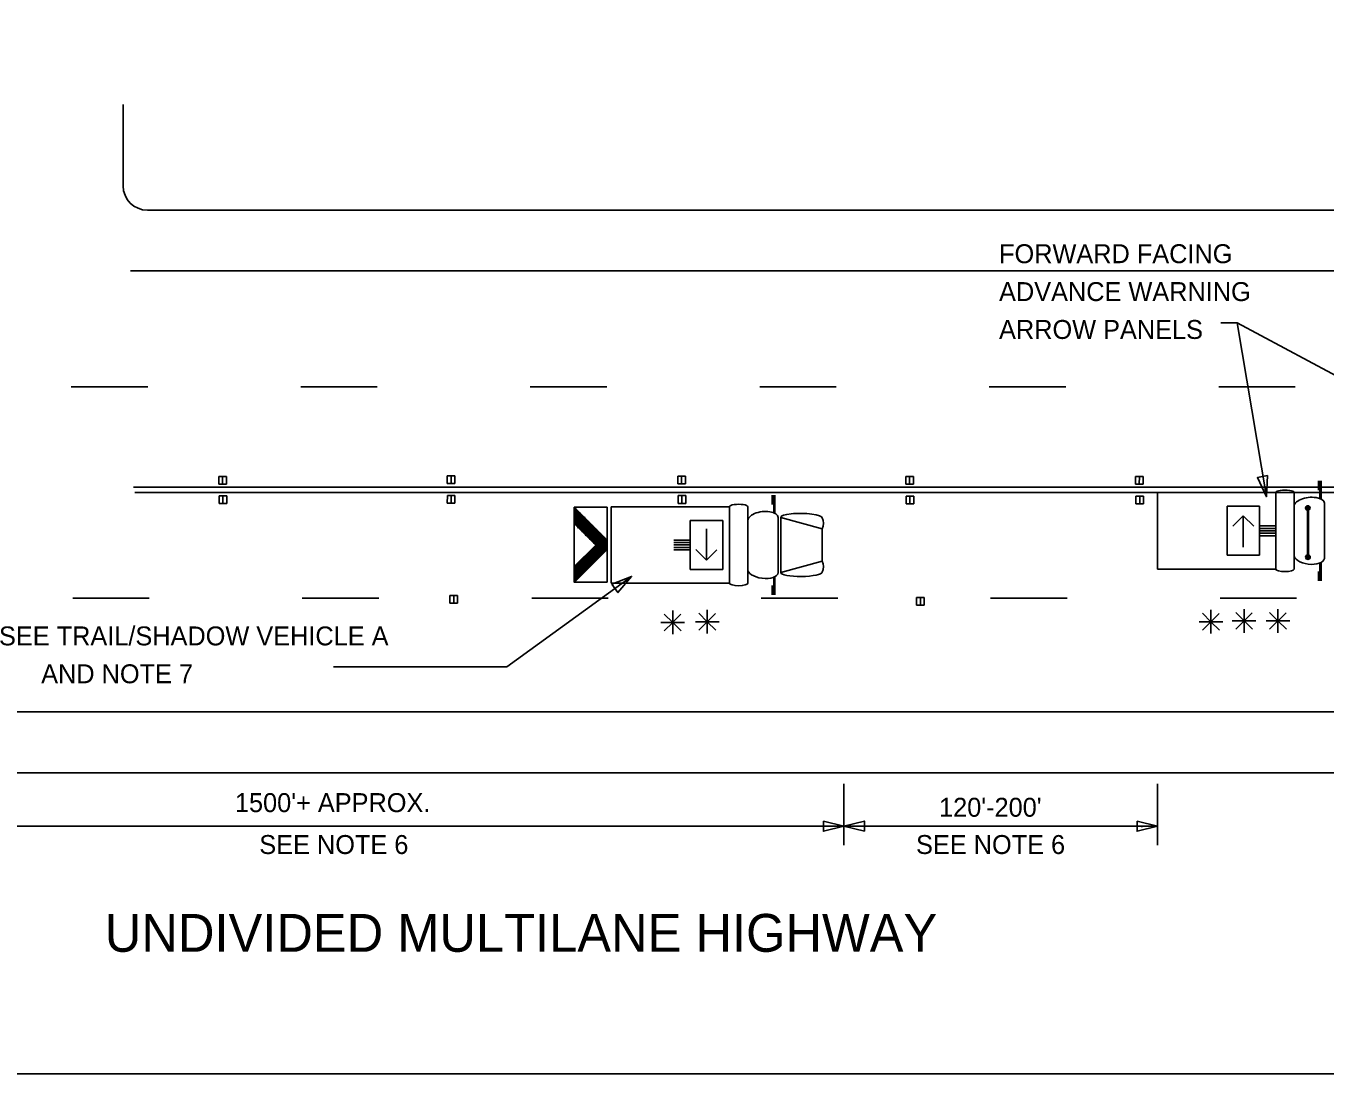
# Model space of a CAD drawing. Extents: x 1807779 to 1818251, y 673292 to 678849.
# Drawn here: x 1816839.1 to 1817251.2, y 676379.9 to 676711.9 of the extents above; entities that cross this region are included whole.
import ezdxf

# ---------------------------------------------------------------- set-up
doc = ezdxf.new("R2010")
doc.units = 0
for name, color, linetype in [('DSN_DRFT_Guideline-No-Plot', 7, 'Continuous'), ('DSN_RDWY_Drive', 7, 'Continuous'), ('Level 1', 7, 'Continuous')]:
    doc.layers.add(name, color=color, linetype=linetype)

msp = doc.modelspace()

# ---------------------------------------------------------------- linework, layer by layer
at = {"layer": 'DSN_DRFT_Guideline-No-Plot'}
msp.add_lwpolyline([(1816600.63, 676379.88), (1818250.63, 676379.88), (1818250.63, 677429.88), (1816600.63, 677429.88)], close=True, dxfattribs=at)
at = {"layer": 'DSN_RDWY_Drive'}
for p, q in [((1816869.85, 676661.33), (1816869.85, 676687.02)), ((1816877.61, 676653.57), (1817400.69, 676653.57)), ((1816872.19, 676634.33), (1817400.69, 676634.33)), ((1817348.21, 676550.9), (1817223.05, 676617.91)), ((1816900.17, 676569.19), (1816900.16, 676566.76)), ((1816900.16, 676566.76), (1816902.59, 676566.76)), ((1816902.59, 676569.19), (1816900.17, 676569.19)), ((1816901.39, 676569.19), (1816901.38, 676566.76)), ((1816902.59, 676566.76), (1816902.59, 676569.19)), ((1816972.61, 676569.37), (1816972.6, 676566.94)), ((1816972.6, 676566.94), (1816975.03, 676566.94)), ((1816975.03, 676569.37), (1816972.61, 676569.37)), ((1816973.83, 676569.37), (1816973.82, 676566.94)), ((1816975.03, 676566.94), (1816975.03, 676569.37)), ((1817048.13, 676569.29), (1817045.7, 676569.29)), ((1817045.7, 676569.29), (1817045.7, 676566.86)), ((1817045.7, 676566.86), (1817048.13, 676566.86)), ((1817046.92, 676569.29), (1817046.91, 676566.86)), ((1817048.13, 676566.86), (1817048.13, 676569.29)), ((1817120.4, 676569.15), (1817117.97, 676569.15)), ((1817117.97, 676569.15), (1817117.97, 676566.72)), ((1817117.97, 676566.72), (1817120.4, 676566.72)), ((1817119.19, 676569.15), (1817119.18, 676566.72)), ((1817120.4, 676566.72), (1817120.4, 676569.15)), ((1817190.81, 676569.15), (1817190.8, 676566.72)), ((1817190.8, 676566.72), (1817193.23, 676566.72)), ((1817193.23, 676569.15), (1817190.81, 676569.15)), ((1817192.03, 676569.15), (1817192.02, 676566.72)), ((1817193.23, 676566.72), (1817193.23, 676569.15)), ((1817248.82, 676564.84), (1817248.82, 676567.8)), ((1817249.29, 676561.98), (1817249.29, 676567.8)), ((1817249.69, 676561.98), (1817249.69, 676567.8)), ((1816873.18, 676565.85), (1817400.69, 676565.85)), ((1816873.52, 676564.16), (1817400.69, 676564.16)), ((1816900.28, 676563.08), (1816900.27, 676560.65)), ((1816902.7, 676563.08), (1816900.28, 676563.08)), ((1816901.5, 676563.08), (1816901.49, 676560.65)), ((1816902.7, 676560.65), (1816902.7, 676563.08)), ((1816972.64, 676563.19), (1816972.63, 676560.76)), ((1816975.06, 676563.19), (1816972.64, 676563.19)), ((1816973.85, 676563.19), (1816973.85, 676560.76)), ((1816975.06, 676560.76), (1816975.06, 676563.19)), ((1817045.81, 676563.12), (1817045.8, 676560.69)), ((1817048.23, 676563.12), (1817045.81, 676563.12)), ((1817047.03, 676563.12), (1817047.02, 676560.69)), ((1817048.23, 676560.69), (1817048.23, 676563.12)), ((1817075.65, 676560.35), (1817075.65, 676563.32)), ((1817076.12, 676557.49), (1817076.12, 676563.32)), ((1817076.51, 676557.49), (1817076.51, 676563.32)), ((1817118.08, 676562.98), (1817118.07, 676560.55)), ((1817120.5, 676562.98), (1817118.08, 676562.98)), ((1817119.3, 676562.98), (1817119.29, 676560.55)), ((1817120.5, 676560.55), (1817120.5, 676562.98)), ((1817190.92, 676562.98), (1817190.91, 676560.55)), ((1817193.34, 676562.98), (1817190.92, 676562.98)), ((1817192.13, 676562.98), (1817192.13, 676560.55)), ((1817193.34, 676560.55), (1817193.34, 676562.98)), ((1817197.77, 676564.11), (1817235.32, 676564.11)), ((1817197.77, 676539.85), (1817197.77, 676564.11)), ((1817235.32, 676551.98), (1817235.32, 676564.11)), ((1817241.07, 676551.98), (1817241.07, 676564.11)), ((1816900.27, 676560.65), (1816902.7, 676560.65)), ((1816972.63, 676560.76), (1816975.06, 676560.76)), ((1817012.89, 676559.44), (1817023.25, 676549.09)), ((1817024.59, 676559.62), (1817062.14, 676559.62)), ((1817024.59, 676535.37), (1817024.59, 676559.62)), ((1817045.8, 676560.69), (1817048.23, 676560.69)), ((1817062.14, 676547.5), (1817062.14, 676559.62)), ((1817067.89, 676547.5), (1817067.89, 676559.62)), ((1817118.07, 676560.55), (1817120.5, 676560.55)), ((1817190.91, 676560.55), (1817193.34, 676560.55)), ((1817219.83, 676559.75), (1817230.09, 676559.75)), ((1817219.83, 676559.75), (1817219.83, 676544.22)), ((1817230.09, 676544.22), (1817230.09, 676559.75)), ((1817244.73, 676559.36), (1817244.73, 676559.36)), ((1817245.35, 676559.01), (1817245.35, 676543.95)), ((1817245.39, 676559.01), (1817245.39, 676543.95)), ((1817245.44, 676559.01), (1817245.44, 676543.95)), ((1817245.52, 676559.01), (1817245.52, 676543.95)), ((1817245.61, 676559.86), (1817245.61, 676559.86)), ((1817245.63, 676559.01), (1817245.63, 676543.95)), ((1817250.71, 676551.98), (1817250.71, 676560.72)), ((1817012.89, 676554.27), (1817019.72, 676547.46)), ((1817059.94, 676555.26), (1817049.67, 676555.26)), ((1817049.67, 676539.73), (1817049.67, 676555.26)), ((1817059.94, 676555.26), (1817059.94, 676539.73)), ((1817077.53, 676547.5), (1817077.53, 676556.23)), ((1817078.33, 676556.23), (1817091.46, 676552.64)), ((1817078.33, 676547.5), (1817078.33, 676556.23)), ((1817224.96, 676556.78), (1817221.66, 676553.49)), ((1817224.96, 676546.85), (1817224.96, 676556.78)), ((1817224.96, 676556.78), (1817228.33, 676553.41)), ((1817054.81, 676552.62), (1817054.81, 676542.69)), ((1817091.46, 676547.5), (1817091.46, 676552.64)), ((1817230.09, 676553.53), (1817235.32, 676553.53)), ((1817230.09, 676552.76), (1817235.32, 676552.76)), ((1817230.09, 676551.98), (1817235.32, 676551.98)), ((1817230.09, 676551.21), (1817235.32, 676551.21)), ((1817230.09, 676550.43), (1817235.32, 676550.43)), ((1817235.32, 676551.98), (1817235.32, 676539.86)), ((1817241.07, 676551.98), (1817241.07, 676539.86)), ((1817250.71, 676551.98), (1817250.71, 676543.25)), ((1817012.89, 676540.64), (1817019.72, 676547.46)), ((1817012.95, 676535.66), (1817023.2, 676545.91)), ((1817049.67, 676549.04), (1817044.45, 676549.04)), ((1817049.67, 676548.27), (1817044.45, 676548.27)), ((1817049.67, 676547.49), (1817044.45, 676547.49)), ((1817049.67, 676546.72), (1817044.45, 676546.72)), ((1817049.67, 676545.94), (1817044.45, 676545.94)), ((1817054.81, 676542.69), (1817051.43, 676546.07)), ((1817054.81, 676542.69), (1817058.1, 676545.99)), ((1817062.14, 676547.5), (1817062.14, 676535.37)), ((1817067.89, 676547.5), (1817067.89, 676535.37)), ((1817077.53, 676547.5), (1817077.53, 676538.76)), ((1817078.33, 676547.5), (1817078.33, 676538.76)), ((1817091.46, 676547.5), (1817091.46, 676542.35)), ((1817078.33, 676538.76), (1817091.46, 676542.35)), ((1817219.83, 676544.22), (1817230.09, 676544.22)), ((1817244.78, 676543.82), (1817244.78, 676543.82)), ((1817245.65, 676544.33), (1817245.65, 676544.33)), ((1817249.29, 676541.99), (1817249.29, 676536.16)), ((1817249.69, 676541.99), (1817249.69, 676536.16)), ((1817059.94, 676539.73), (1817049.67, 676539.73)), ((1817076.12, 676537.5), (1817076.12, 676531.68)), ((1817076.51, 676537.5), (1817076.51, 676531.68)), ((1817197.77, 676539.86), (1817235.32, 676539.86)), ((1817248.82, 676539.13), (1817248.82, 676536.16)), ((1817024.59, 676535.37), (1817062.14, 676535.37)), ((1817075.65, 676534.64), (1817075.65, 676531.68)), ((1816973.46, 676531.45), (1816973.45, 676529.02)), ((1816973.45, 676529.02), (1816975.88, 676529.02)), ((1816975.88, 676531.45), (1816973.46, 676531.45)), ((1816974.67, 676531.45), (1816974.67, 676529.02)), ((1816975.88, 676529.02), (1816975.88, 676531.45)), ((1817121.4, 676530.88), (1817121.39, 676528.45)), ((1817123.82, 676530.88), (1817121.4, 676530.88)), ((1817122.61, 676530.88), (1817122.61, 676528.45)), ((1817123.82, 676528.45), (1817123.82, 676530.88)), ((1817044.08, 676522.95), (1817041.42, 676525.61)), ((1817044.01, 676522.9), (1817046.68, 676525.56)), ((1817044.08, 676522.95), (1817044.08, 676526.72)), ((1817055.06, 676523.19), (1817052.4, 676525.85)), ((1817054.99, 676523.14), (1817057.66, 676525.8)), ((1817055.06, 676523.19), (1817055.06, 676526.96)), ((1817121.39, 676528.45), (1817123.82, 676528.45)), ((1817214.73, 676523.19), (1817212.07, 676525.85)), ((1817214.67, 676523.14), (1817217.33, 676525.8)), ((1817214.73, 676523.19), (1817214.73, 676526.96)), ((1817225.23, 676523.43), (1817222.57, 676526.09)), ((1817225.17, 676523.38), (1817227.83, 676526.04)), ((1817225.23, 676523.43), (1817225.23, 676527.2)), ((1817235.97, 676523.43), (1817233.31, 676526.09)), ((1817235.91, 676523.38), (1817238.57, 676526.04)), ((1817235.97, 676523.43), (1817235.97, 676527.2)), ((1817044.08, 676522.95), (1817040.31, 676522.95)), ((1817044.08, 676522.95), (1817041.42, 676520.29)), ((1817044.08, 676522.95), (1817046.74, 676520.29)), ((1817044.08, 676522.95), (1817044.08, 676519.19)), ((1817044.08, 676522.95), (1817047.84, 676522.95)), ((1817055.06, 676523.19), (1817051.29, 676523.19)), ((1817055.06, 676523.19), (1817052.4, 676520.53)), ((1817055.06, 676523.19), (1817057.72, 676520.53)), ((1817055.06, 676523.19), (1817055.06, 676519.43)), ((1817055.06, 676523.19), (1817058.82, 676523.19)), ((1817214.73, 676523.19), (1817210.97, 676523.19)), ((1817214.73, 676523.19), (1817212.07, 676520.53)), ((1817214.73, 676523.19), (1817217.39, 676520.53)), ((1817214.73, 676523.19), (1817214.73, 676519.43)), ((1817214.73, 676523.19), (1817218.49, 676523.19)), ((1817225.23, 676523.43), (1817221.47, 676523.43)), ((1817225.23, 676523.43), (1817222.57, 676520.77)), ((1817225.23, 676523.43), (1817227.89, 676520.77)), ((1817225.23, 676523.43), (1817225.23, 676519.67)), ((1817225.23, 676523.43), (1817228.99, 676523.43)), ((1817235.97, 676523.43), (1817232.21, 676523.43)), ((1817235.97, 676523.43), (1817233.31, 676520.77)), ((1817235.97, 676523.43), (1817238.63, 676520.77)), ((1817235.97, 676523.43), (1817235.97, 676519.67)), ((1817235.97, 676523.43), (1817239.73, 676523.43)), ((1816600.63, 676494.67), (1817400.69, 676494.67)), ((1816600.63, 676475.28), (1817400.69, 676475.28)), ((1817098.37, 676471.81), (1817098.37, 676452.34)), ((1817197.81, 676471.81), (1817197.81, 676452.34)), ((1816781.4, 676458.4), (1817098.37, 676458.4)), ((1817098.37, 676458.4), (1817095.65, 676458.4)), ((1817098.37, 676458.4), (1817103.88, 676458.4)), ((1817098.37, 676458.4), (1817197.81, 676458.4))]:
    msp.add_line(p, q, dxfattribs=at)
for points in [[(1817232.33, 676562.8), (1817223.05, 676617.91), (1817217.86, 676617.91)], [(1816853.43, 676597.59), (1816877.69, 676597.59)], [(1816926.19, 676597.59), (1816950.44, 676597.59)], [(1816998.94, 676597.59), (1817023.2, 676597.59)], [(1817071.7, 676597.59), (1817095.95, 676597.59)], [(1817144.45, 676597.59), (1817168.71, 676597.59)], [(1817217.21, 676597.59), (1817241.46, 676597.59)], [(1817012.89, 676558.89), (1817019.18, 676547.99)], [(1817012.89, 676557.95), (1817017.94, 676549.2)], [(1817013.42, 676558.92), (1817021.75, 676544.48)], [(1817244.71, 676559.09), (1817244.98, 676558.64)], [(1817244.73, 676559.36), (1817245.22, 676558.51)], [(1817244.79, 676559.54), (1817245.41, 676558.47)], [(1817244.88, 676559.67), (1817245.57, 676558.49)], [(1817244.99, 676559.77), (1817245.71, 676558.53)], [(1817245.11, 676559.86), (1817245.84, 676558.6)], [(1817245.26, 676559.9), (1817245.95, 676558.7)], [(1817245.41, 676559.93), (1817246.05, 676558.82)], [(1817245.59, 676559.91), (1817246.12, 676558.99)], [(1817245.8, 676559.83), (1817246.16, 676559.22)], [(1817012.89, 676557.01), (1817016.69, 676550.43)], [(1817012.89, 676556.08), (1817015.44, 676551.65)], [(1817012.89, 676555.13), (1817014.2, 676552.87)], [(1817012.89, 676554.2), (1817012.95, 676554.09)], [(1817014.69, 676557.64), (1817022.09, 676544.82)], [(1817015.97, 676556.36), (1817022.44, 676545.16)], [(1817017.25, 676555.08), (1817022.78, 676545.5)], [(1817018.53, 676553.81), (1817023.13, 676545.85)], [(1817019.81, 676552.53), (1817023.21, 676546.64)], [(1817021.09, 676551.25), (1817023.22, 676547.56)], [(1817022.36, 676549.98), (1817023.24, 676548.46)], [(1817017.85, 676545.6), (1817019.69, 676542.42)], [(1817018.19, 676545.94), (1817020.03, 676542.77)], [(1817018.54, 676546.29), (1817020.38, 676543.11)], [(1817018.89, 676546.63), (1817020.71, 676543.45)], [(1817019.23, 676546.97), (1817021.06, 676543.8)], [(1817019.57, 676547.32), (1817021.41, 676544.13)], [(1817013.73, 676541.48), (1817015.56, 676538.32)], [(1817014.08, 676541.83), (1817015.91, 676538.66)], [(1817014.42, 676542.17), (1817016.25, 676539.01)], [(1817014.76, 676542.51), (1817016.59, 676539.34)], [(1817015.1, 676542.85), (1817016.93, 676539.69)], [(1817015.45, 676543.2), (1817017.28, 676540.03)], [(1817015.8, 676543.54), (1817017.63, 676540.37)], [(1817016.14, 676543.89), (1817017.97, 676540.72)], [(1817016.48, 676544.23), (1817018.31, 676541.06)], [(1817016.82, 676544.57), (1817018.65, 676541.4)], [(1817017.17, 676544.92), (1817019, 676541.74)], [(1817017.51, 676545.26), (1817019.34, 676542.08)], [(1817244.76, 676543.56), (1817245.02, 676543.1)], [(1817244.78, 676543.82), (1817245.26, 676542.98)], [(1817244.84, 676544.01), (1817245.45, 676542.94)], [(1817244.93, 676544.14), (1817245.61, 676542.96)], [(1817245.03, 676544.24), (1817245.75, 676543)], [(1817245.15, 676544.32), (1817245.88, 676543.07)], [(1817245.3, 676544.36), (1817245.99, 676543.16)], [(1817245.45, 676544.4), (1817246.09, 676543.29)], [(1817245.63, 676544.38), (1817246.16, 676543.45)], [(1817245.85, 676544.3), (1817246.2, 676543.68)], [(1817012.89, 676540.14), (1817014.53, 676537.29)], [(1817012.89, 676539.2), (1817014.19, 676536.95)], [(1817012.89, 676538.26), (1817013.84, 676536.61)], [(1817012.89, 676537.32), (1817013.5, 676536.26)], [(1817013.05, 676540.8), (1817014.87, 676537.64)], [(1817013.39, 676541.15), (1817015.22, 676537.98)], [(1817012.89, 676536.38), (1817013.15, 676535.93)], [(1816853.87, 676530.6), (1816878.12, 676530.6)], [(1816926.62, 676530.6), (1816950.88, 676530.6)], [(1816999.38, 676530.6), (1817023.63, 676530.6)], [(1817072.13, 676530.6), (1817096.39, 676530.6)], [(1817144.89, 676530.6), (1817169.14, 676530.6)], [(1817217.64, 676530.6), (1817241.9, 676530.6)], [(1817197.81, 676458.4), (1817192.79, 676458.4), (1817192.79, 676458.05)]]:
    msp.add_lwpolyline(points, dxfattribs=at)
for points in [[(1817232.64, 676569.49), (1817232.33, 676562.8), (1817229.45, 676568.85)], [(1817023.28, 676535.66), (1817012.89, 676535.66), (1817012.89, 676559.44), (1817023.28, 676559.44)], [(1817024.83, 676535.06), (1817031.05, 676537.56), (1817026.74, 676532.43)], [(1817091.87, 676460.03), (1817098.37, 676458.4), (1817091.87, 676456.78)], [(1817104.87, 676456.78), (1817098.37, 676458.4), (1817104.87, 676460.03)], [(1817191.31, 676460.03), (1817197.81, 676458.4), (1817191.31, 676456.78)]]:
    msp.add_lwpolyline(points, close=True, dxfattribs=at)
for centre in [(1817245.43, 676559.2), (1817245.47, 676543.67)]:
    msp.add_circle(centre, 0.728, dxfattribs=at)
for centre, radius, start, end in [((1816877.61, 676661.32), 7.76, 180, 270), ((1817088.24, 676554.36), 3.64, 331.8801, 28.1199), ((1817088.24, 676540.63), 3.64, 331.8801, 28.1199)]:
    msp.add_arc(centre, radius, start, end, dxfattribs=at)
for centre, major_axis, ratio, start_param, end_param in [((1817238.19, 676564.11), (2.88, 0), 0.269913, 0, 3.141593), ((1817245.89, 676560.12), (4.82, 0.6), 0.503092, 0, 3.141593), ((1817065.01, 676559.62), (2.88, 0), 0.269913, 0, 3.141593), ((1817072.71, 676555.63), (4.82, 0.6), 0.503092, 0, 3.141593), ((1817084.89, 676556.16), (6.56, -0.08), 0.2034, 0, 3.141593), ((1817245.89, 676543.84), (4.82, -0.6), 0.503092, 3.141593, 6.283185), ((1817072.71, 676539.36), (4.82, -0.6), 0.503092, 3.141593, 6.283185), ((1817084.89, 676538.84), (6.56, 0.08), 0.2034, 3.141593, 6.283185), ((1817238.19, 676539.86), (2.88, 0), 0.269913, 3.141593, 6.283185), ((1817065.01, 676535.37), (2.88, 0), 0.269913, 3.141593, 6.283185)]:
    msp.add_ellipse(centre, major_axis=major_axis, ratio=ratio, start_param=start_param, end_param=end_param, dxfattribs=at)
at = {"layer": 'Level 1'}
msp.add_lwpolyline([(1817031.05, 676537.56), (1816991.48, 676508.85), (1816936.59, 676508.85)], dxfattribs=at)

# ---------------------------------------------------------------- texts
at = {"layer": 'DSN_RDWY_Drive'}
for s, p in [('FORWARD FACING', (1817147.55, 676636.78)), ('ADVANCE WARNING ', (1817147.55, 676624.78)), ('ARROW PANELS', (1817147.55, 676612.78)), ('SEE TRAIL/SHADOW VEHICLE A', (1816830.5, 676515.68)), ('      AND NOTE 7', (1816830.5, 676503.68)), ("1500'+ APPROX.", (1816905.3, 676462.86)), ("120'-200'", (1817128.53, 676461.39)), ('SEE NOTE 6', (1816913.03, 676449.58)), ('SEE NOTE 6', (1817121.23, 676449.58))]:
    msp.add_text(s, height=6, dxfattribs=at).set_placement(p)
msp.add_text('UNDIVIDED MULTILANE HIGHWAY', height=12, rotation=0, dxfattribs=at).set_placement((1816864.05, 676418.59))

doc.saveas('drawing.dxf')
